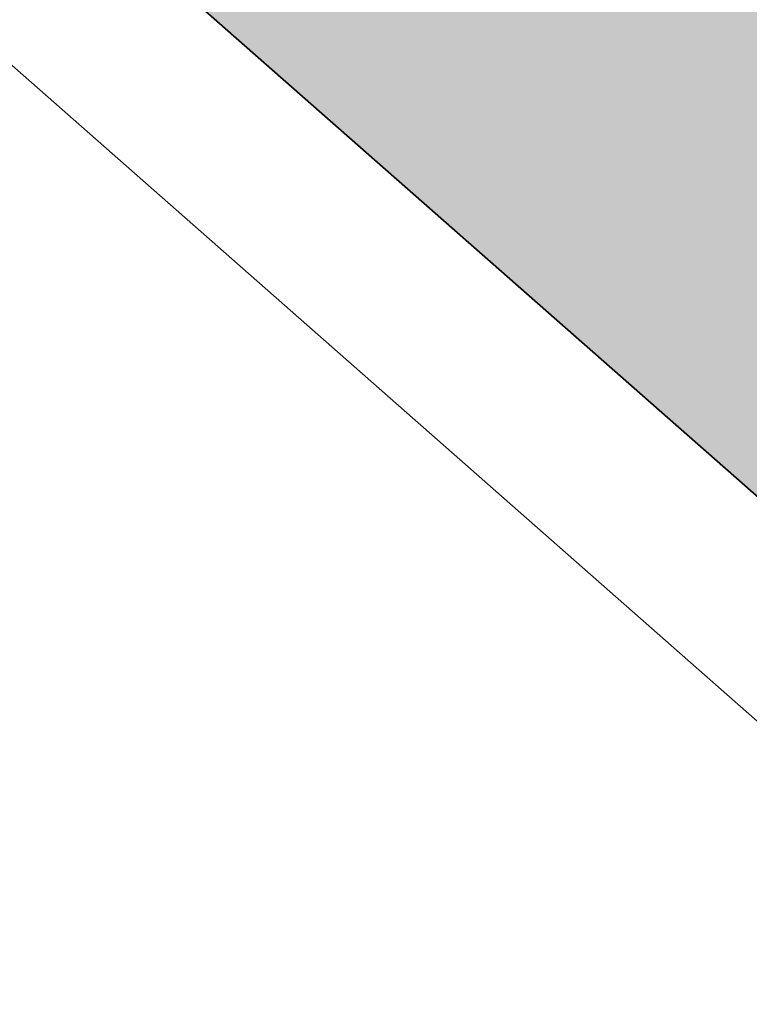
# Model space of a CAD drawing. Header units: metres. Extents: x 163543 to 168130, y 402678 to 405437.
# Tile 897 of 1056: x 165505.201 to 165505.547, y 403942.235 to 403942.702. Entities that reach past the tile are written whole.
import ezdxf

# ---------------------------------------------------------------- set-up
doc = ezdxf.new("R2010")
doc.units = ezdxf.units.M
doc.linetypes.add('X-CA190022.004-UO-DWM_Snelfietsroute$0$VH-OPSLUITBAND_80X200', pattern=[14, 8, -2, 2, -2])
doc.layers.add('X-CA190022.004-UO-ARC_Arcering$0$N-WE-VH-VERHARDING_TEGEL-A-200 60MM TEGEL', color=252, linetype='Continuous', lineweight=18, transparency=0.5)
for name, color, linetype, lineweight in [('X-CA190022.004-UO-BGT_Ondergrond$0$GE_317_WGDVoetpad_Vlak_GEM', 253, 'Continuous', 9), ('X-CA190022.004-UO-BGT_Ondergrond$0$GE_367_OWGBerm_groenvoorziening_grasenk_GEM', 253, 'Continuous', 9), ('X-CA190022.004-UO-DWM_Snelfietsroute$0$N-WE-VH-KANTOPSLUITING_ACHTERKANTBAND-G', 7, 'Continuous', 9), ('X-CA190022.004-UO-DWM_Snelfietsroute$0$N-WE-VH-KANTOPSLUITING_OPSLUITBAND_80X200-G', 150, 'X-CA190022.004-UO-DWM_Snelfietsroute$0$VH-OPSLUITBAND_80X200', 35)]:
    doc.layers.add(name, color=color, linetype=linetype, lineweight=lineweight)

msp = doc.modelspace()

# ---------------------------------------------------------------- hatches: boundary and pattern name
at = {"layer": 'X-CA190022.004-UO-ARC_Arcering$0$N-WE-VH-VERHARDING_TEGEL-A-200 60MM TEGEL', "ltscale": 0.5}
h = msp.add_hatch(color=256, dxfattribs=at)
h.dxf.hatch_style = 1
h.paths.add_polyline_path([(165505.65678, 403944.56273), (165504.59377, 403945.70835, 0.024927), (165502.10782, 403948.13312), (165501.39472, 403947.32963), (165502.549, 403946.314), (165502.868, 403944.836), (165505.12328, 403942.85222), (165508.068, 403940.262), (165506.299, 403938.205), (165507.562, 403937.263), (165509.12963, 403936.03778), (165509.36711, 403936.2887), (165509.8509, 403936.84073, 0.41325), (165509.59749, 403940.78588), (165508.86619, 403941.43104), (165508.89925, 403941.46852), (165508.14935, 403942.1301), (165508.14937, 403942.13011, -0.024787)])

# ---------------------------------------------------------------- linework, layer by layer
at = {"layer": 'X-CA190022.004-UO-BGT_Ondergrond$0$GE_317_WGDVoetpad_Vlak_GEM', "flags": 128}
msp.add_lwpolyline([(165509.974, 403936.612), (165509.515, 403936.154), (165509.288, 403935.914), (165507.562, 403937.263), (165506.47, 403938.062), (165506.299, 403938.205), (165508.068, 403940.262), (165502.868, 403944.836), (165502.549, 403946.314), (165496.863, 403951.317), (165496.643, 403951.116), (165494.698, 403952.831), (165496.108, 403952.541), (165496.716, 403951.999), (165497.262, 403952.61)], dxfattribs=at)
at = {"layer": 'X-CA190022.004-UO-BGT_Ondergrond$0$GE_367_OWGBerm_groenvoorziening_grasenk_GEM', "flags": 128}
msp.add_lwpolyline([(165492.975, 403953.171), (165494.698, 403952.831), (165496.643, 403951.116), (165496.863, 403951.317), (165502.549, 403946.314), (165502.868, 403944.836), (165508.068, 403940.262), (165506.299, 403938.205), (165506.47, 403938.062), (165505.96, 403937.449), (165507.044, 403936.592), (165507.562, 403937.263), (165509.288, 403935.914), (165480.148, 403905.125)], dxfattribs=at)
at = {"layer": 'X-CA190022.004-UO-DWM_Snelfietsroute$0$N-WE-VH-KANTOPSLUITING_ACHTERKANTBAND-G', "ltscale": 0.2, "flags": 128}
msp.add_lwpolyline([(165501.34187, 403947.26957), (165502.47636, 403946.27135), (165502.79536, 403944.79335), (165505.07044, 403942.79215), (165507.95576, 403940.25418), (165506.18243, 403938.19214), (165507.51345, 403937.19941), (165509.23268, 403935.8557)], dxfattribs=at)
at = {"layer": 'X-CA190022.004-UO-DWM_Snelfietsroute$0$N-WE-VH-KANTOPSLUITING_OPSLUITBAND_80X200-G', "ltscale": 0.2, "flags": 128}
msp.add_lwpolyline([(165501.39472, 403947.32963), (165502.549, 403946.314), (165502.868, 403944.836), (165505.12328, 403942.85222), (165508.068, 403940.262), (165506.299, 403938.205), (165507.562, 403937.263), (165509.12963, 403936.03778)], dxfattribs=at)

doc.saveas('drawing.dxf')
